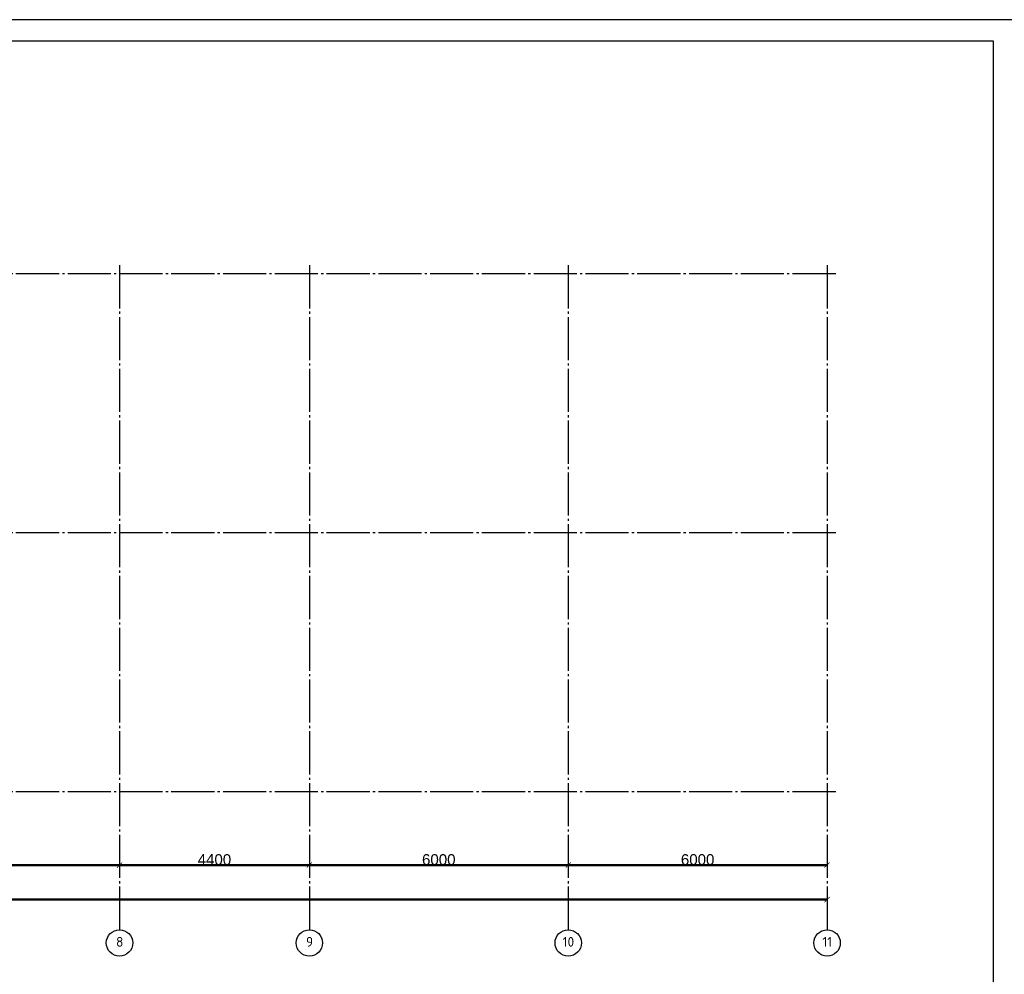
# Model space of a CAD drawing. Header units: millimetres. Extents: x -33345 to 4712671, y -3392 to 121473.
# Tile 624 of 656: x 3211781 to 3234603, y 64378 to 86501. Entities that reach past the tile are written whole.
import ezdxf

# ---------------------------------------------------------------- set-up
doc = ezdxf.new("R2010")
doc.units = ezdxf.units.MM
doc.linetypes.add('CENTER2', pattern=[28.575, 19.05, -3.175, 3.175, -3.175])
doc.linetypes.add('ГОСТ 2.303 5', pattern=[24, 20, -1.5, 1, -1.5])
doc.layers.add('0.25', color=7, linetype='Continuous', lineweight=25)
doc.layers.add('00-Axes', color=1, linetype='CENTER2')
doc.styles.add('ISOCPEUR_1.00', font='isocpeui.ttf')
doc.styles.get("Standard").update_dxf_attribs({"font": 'arial.ttf'})
doc.dimstyles.new('ISO-25$0', dxfattribs={"dimtxt": 300, "dimasz": 200, "dimexe": 100, "dimexo": 300, "dimgap": 50, "dimtad": 1, "dimdec": 0, "dimtxsty": 'Standard', "dimblk": 'OBLIQUE', "dimcen": 250, "dimadec": 0, "dimazin": 0, "dimtfac": 1, "dimtdec": 0, "dimtmove": 0, "dimatfit": 3, "dimldrblk": 'OBLIQUE', "dimfxl": 1.25, "dimarcsym": 0})

# ---------------------------------------------------------------- blocks, each defined once
blk = doc.blocks.new('*U282')
at = {"layer": '0.25', "color": 5, "linetype": 'Continuous', "lineweight": 25, "ltscale": 100}
blk.add_lwpolyline([(-72619, 0), (0, 0), (0, 42000), (-72619, 42000), (-72619, 0)], dxfattribs=at)
at = {"layer": '0.25', "color": 7, "linetype": 'Continuous', "lineweight": 30, "ltscale": 100}
blk.add_lwpolyline([(-70619, 500), (-500, 500), (-500, 41500), (-70619, 41500), (-70619, 500)], dxfattribs=at)
blk = doc.blocks.new('_ArchTick')
at = {"color": 0, "linetype": 'ByBlock', "const_width": 0.15}
blk.add_lwpolyline([(-0.5, -0.5), (0.5, 0.5)], dxfattribs=at)
blk = doc.blocks.new('*D41')
at = {"color": 0, "lineweight": -2, "transparency": 16777216}
for p, q in [((360, 60.625), (360, 61.25)), ((360, 60), (6360, 60)), ((6360, 60.625), (6360, 61.25))]:
    blk.add_line(p, q, dxfattribs=at)
at = {"layer": 'Defpoints', "color": 0, "lineweight": 0, "transparency": 16777216}
for p in [(360, 60), (6360, 60), (6360, 60)]:
    blk.add_point(p, dxfattribs=at)
at = {"color": 0, "lineweight": -2, "transparency": 16777216, "xscale": 120, "yscale": 120, "zscale": 120, "rotation": 180}
blk.add_blockref('_ArchTick', (360, 60), dxfattribs=at)
at = {"color": 0, "lineweight": -2, "transparency": 16777216, "xscale": 120, "yscale": 120, "zscale": 120}
blk.add_blockref('_ArchTick', (6360, 60), dxfattribs=at)
at = {"color": 0, "lineweight": 0, "transparency": 16777216, "insert": (3360, 185.625), "char_height": 250, "attachment_point": 5}
blk.add_mtext('6000', dxfattribs=at)
blk = doc.blocks.new('_Oblique')
at = {"color": 0, "linetype": 'ByBlock', "lineweight": -2}
blk.add_line((-0.5, -0.5), (0.5, 0.5), dxfattribs=at)
blk = doc.blocks.new('*D42')
at = {"color": 0, "lineweight": -2, "transparency": 16777216}
for p, q in [((6360, 60), (10760, 60)), ((6360, 59.375), (6360, 58.75)), ((10760, 59.375), (10760, 58.75))]:
    blk.add_line(p, q, dxfattribs=at)
at = {"layer": 'Defpoints', "color": 0, "lineweight": 0, "transparency": 16777216}
for p in [(6360, 60), (10760, 60), (10760, 60)]:
    blk.add_point(p, dxfattribs=at)
at = {"color": 0, "lineweight": -2, "transparency": 16777216, "xscale": 120, "yscale": 120, "zscale": 120, "rotation": 180}
blk.add_blockref('_ArchTick', (6360, 60), dxfattribs=at)
at = {"color": 0, "lineweight": -2, "transparency": 16777216, "xscale": 120, "yscale": 120, "zscale": 120}
blk.add_blockref('_ArchTick', (10760, 60), dxfattribs=at)
at = {"color": 0, "lineweight": 0, "transparency": 16777216, "insert": (8560, 185.625), "char_height": 250, "attachment_point": 5}
blk.add_mtext('4400', dxfattribs=at)
blk = doc.blocks.new('*D17')
at = {"color": 0, "lineweight": -2, "transparency": 16777216}
for p, q in [((1076847, -1561152), (1076847, -1561151)), ((1076847, -1561152), (1082847, -1561152)), ((1082847, -1561152), (1082847, -1561151))]:
    blk.add_line(p, q, dxfattribs=at)
at = {"layer": 'Defpoints', "color": 0, "lineweight": 50, "transparency": 16777216}
for p in [(1076847, -1561152), (1082847, -1561152), (1082847, -1561152)]:
    blk.add_point(p, dxfattribs=at)
at = {"color": 0, "lineweight": -2, "transparency": 16777216, "xscale": 120, "yscale": 120, "zscale": 120, "rotation": 180}
blk.add_blockref('_ArchTick', (1076847, -1561152), dxfattribs=at)
at = {"color": 0, "lineweight": -2, "transparency": 16777216, "xscale": 120, "yscale": 120, "zscale": 120}
blk.add_blockref('_ArchTick', (1082847, -1561152), dxfattribs=at)
at = {"color": 0, "lineweight": 0, "transparency": 16777216, "insert": (1079847, -1561027), "char_height": 250, "attachment_point": 5}
blk.add_mtext('6000', dxfattribs=at)
blk = doc.blocks.new('*D18')
at = {"color": 0, "lineweight": -2, "transparency": 16777216}
for p, q in [((1082847, -1561152), (1082847, -1561151)), ((1082847, -1561152), (1088847, -1561152)), ((1088847, -1561152), (1088847, -1561151))]:
    blk.add_line(p, q, dxfattribs=at)
at = {"layer": 'Defpoints', "color": 0, "lineweight": 50, "transparency": 16777216}
for p in [(1082847, -1561152), (1088847, -1561152), (1088847, -1561152)]:
    blk.add_point(p, dxfattribs=at)
at = {"color": 0, "lineweight": -2, "transparency": 16777216, "xscale": 120, "yscale": 120, "zscale": 120, "rotation": 180}
blk.add_blockref('_ArchTick', (1082847, -1561152), dxfattribs=at)
at = {"color": 0, "lineweight": -2, "transparency": 16777216, "xscale": 120, "yscale": 120, "zscale": 120}
blk.add_blockref('_ArchTick', (1088847, -1561152), dxfattribs=at)
at = {"color": 0, "lineweight": 0, "transparency": 16777216, "insert": (1085847, -1561027), "char_height": 250, "attachment_point": 5}
blk.add_mtext('6000', dxfattribs=at)
blk = doc.blocks.new('*D44')
at = {"color": 0, "lineweight": -2, "transparency": 16777216}
for p, q in [((-36640, -739.375), (-36640, -738.75)), ((22760, -740), (-36640, -740)), ((22760, -739.375), (22760, -738.75))]:
    blk.add_line(p, q, dxfattribs=at)
at = {"layer": 'Defpoints', "color": 0, "lineweight": 0, "transparency": 16777216}
for p in [(-36640, -740), (-36640, -740), (22760, -740)]:
    blk.add_point(p, dxfattribs=at)
at = {"color": 0, "lineweight": -2, "transparency": 16777216, "xscale": 120, "yscale": 120, "zscale": 120, "rotation": 180}
blk.add_blockref('_ArchTick', (-36640, -740), dxfattribs=at)
at = {"color": 0, "lineweight": -2, "transparency": 16777216, "xscale": 120, "yscale": 120, "zscale": 120}
blk.add_blockref('_ArchTick', (22760, -740), dxfattribs=at)
at = {"color": 0, "lineweight": 0, "transparency": 16777216, "insert": (-6940, -614.375), "char_height": 250, "attachment_point": 5}
blk.add_mtext('59400', dxfattribs=at)
blk = doc.blocks.new('fgfgfgfgggffrw')
at = {"layer": '00-Axes', "color": 251, "linetype": 'ГОСТ 2.303 5', "ltscale": 50, "true_color": 0x636466}
for points in [[(6360, 13960), (6360, -1440)], [(10760, 13960), (10760, -1440)], [(16760, 13960), (16760, -1440)], [(22760, 13960), (22760, -1440)], [(22960, 13760), (-41640, 13760)], [(22960, 7760), (-41640, 7760)], [(22960, 1760), (-41640, 1760)]]:
    blk.add_lwpolyline(points, dxfattribs=at)
at = {"layer": '00-Axes', "color": 219, "linetype": 'ByBlock', "ltscale": 100, "true_color": 0x642165}
for centre in [(6360, -1746), (10760, -1746), (16760, -1746), (22760, -1746)]:
    blk.add_circle(centre, 306, dxfattribs=at)
at = {"layer": '00-Axes', "color": 219, "linetype": 'ByBlock', "ltscale": 100, "true_color": 0x642165, "char_height": 226.059, "attachment_point": 1, "style": 'ISOCPEUR_1.00'}
for s, insert in [('\\pxqc;{\\fISOCPEUR|b0|i0|c204|p34;8}', (5978.8, -1606.2)), ('\\pxqc;{\\fISOCPEUR|b0|i0|c204|p34;9}', (10378.8, -1606.2)), ('\\pxqc;{\\fISOCPEUR|b0|i0|c204|p34;10}', (16378.8, -1606.2)), ('\\pxqc;{\\fISOCPEUR|b0|i0|c204|p34;11}', (22378.8, -1606.2))]:
    blk.add_mtext_dynamic_manual_height_columns(s, width=772.479, gutter_width=706.4, heights=[0], dxfattribs=dict(at, insert=insert))
at = {"color": 18, "lineweight": 0, "true_color": 0x000000}
for base, p1, p2, picture, middle in [((6360, 60), (360, 60), (6360, 60), '*D41', (3360, 185.6)), ((10760, 60), (6360, 60), (10760, 60), '*D42', (8560, 185.6)), ((-36640, -740), (22760, -740), (-36640, -740), '*D44', (-6940, -614.4))]:
    dim = blk.add_linear_dim(base=base, p1=p1, p2=p2, dimstyle='ISO-25$0', dxfattribs=at)
    dim.commit()
    dim.dimension.update_dxf_attribs({"geometry": picture, "text_midpoint": middle})
for base, p1, p2, picture, middle in [((16760, 60), (10760, 60), (16760, 60), '*D17', (13760, 185.6)), ((22760, 60), (16760, 60), (22760, 60), '*D18', (19760, 185.6))]:
    dim = blk.add_linear_dim(base=base, p1=p1, p2=p2, dimstyle='ISO-25$0', dxfattribs=at)
    dim.commit()
    dim.dimension.update_dxf_attribs({"geometry": picture, "text_midpoint": middle, "insert": (-1066086.8, 1561212.4)})

msp = doc.modelspace()

# ---------------------------------------------------------------- block references
at = {"color": 244, "lineweight": 50, "true_color": 0x991b1e}
msp.add_blockref('fgfgfgfgggffrw', (3207734.567, 66850.219, 1359241.496), dxfattribs=at)
at = {"layer": '0.25', "ltscale": 100, "transparency": 33554687}
msp.add_blockref('*U282', (3234852.538, 44501.326, 1359241.5), dxfattribs=at)

doc.saveas('drawing.dxf')
